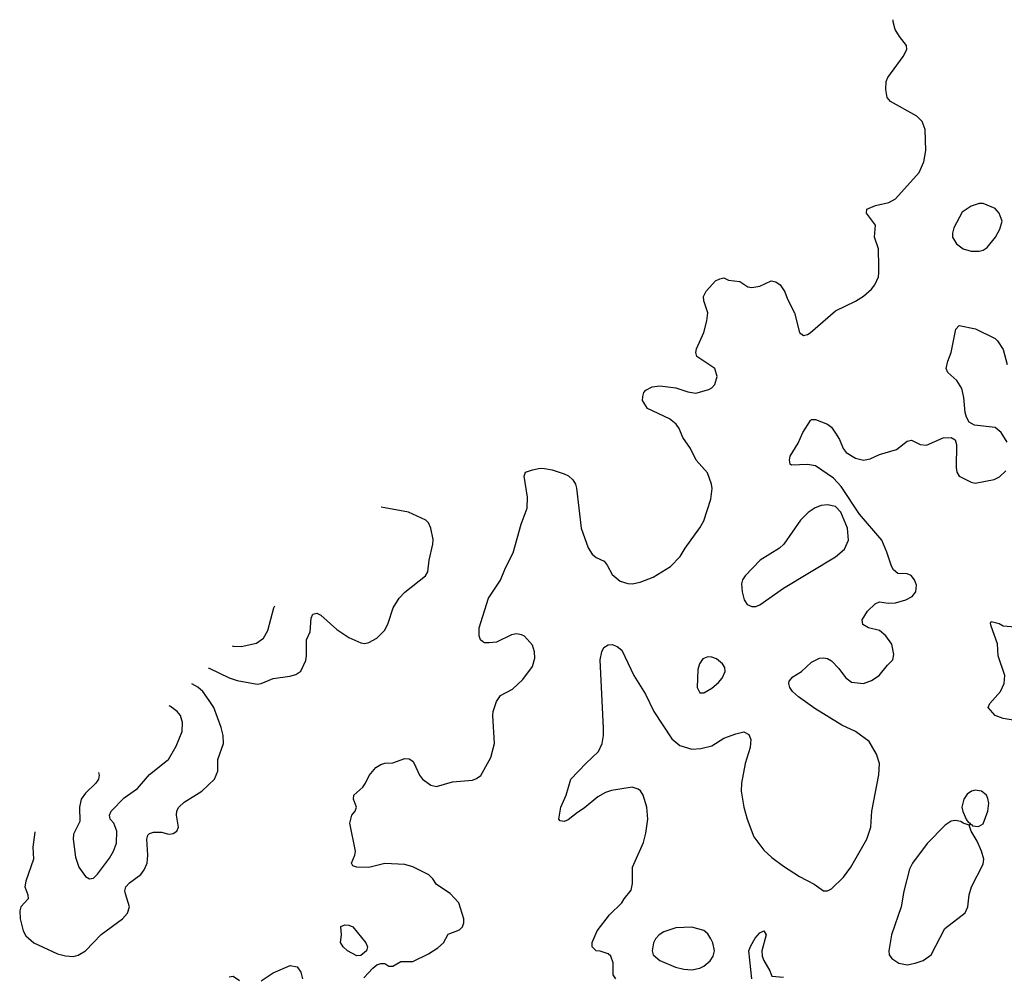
# Model space of a CAD drawing. Header units: inches. Extents: x 1449094 to 1618372, y 389908 to 534307.
# Tile 358 of 494: x 1529260 to 1534196, y 526442 to 531240. Entities that reach past the tile are written whole.
import ezdxf

# ---------------------------------------------------------------- set-up
doc = ezdxf.new("R2010")
doc.units = ezdxf.units.IN
doc.header["$MEASUREMENT"] = 0
for name, color, linetype in [('B5522', 7, 'Continuous'), ('B5532', 7, 'Continuous'), ('B5533', 7, 'Continuous')]:
    doc.layers.add(name, color=color, linetype=linetype)

msp = doc.modelspace()

# ---------------------------------------------------------------- linework, layer by layer
at = {"layer": 'B5522', "color": 5}
for points, elevation in [([(1529654.6, 527463.8), (1529657.7, 527450), (1529655.3, 527430), (1529642, 527410), (1529590, 527361.1), (1529567.2, 527330), (1529559.6, 527290), (1529561.3, 527218.7), (1529530, 527154), (1529527, 527130), (1529539.2, 527039.2), (1529556.4, 526990), (1529590, 526942.8), (1529610, 526930.7), (1529630, 526934), (1529650, 526954), (1529710, 527034.4), (1529730.6, 527069.4), (1529745.6, 527110), (1529746.6, 527170), (1529731.2, 527210), (1529714, 527230), (1529709.5, 527249.5), (1529718, 527270), (1529783, 527337), (1529850, 527383.1), (1529910, 527454.9), (1530000, 527525.6)], 640), ([(1529336, 527167.2), (1529335.3, 527164.7), (1529326.2, 527090), (1529329.6, 527030), (1529290, 526919.6), (1529285, 526890), (1529300.7, 526850), (1529302.7, 526830), (1529266.2, 526790), (1529259.7, 526770), (1529261.7, 526730), (1529276.9, 526670), (1529290, 526644.9), (1529330, 526610.3), (1529450, 526555), (1529490, 526545.2), (1529530, 526541.6), (1529552.8, 526547.2), (1529590, 526569.1), (1529668.3, 526651.7), (1529775.1, 526730), (1529800.8, 526759.2), (1529809.8, 526790), (1529790, 526856), (1529787.5, 526870), (1529791.4, 526890), (1529809.5, 526910.5), (1529867.5, 526952.5), (1529884.5, 526975.5), (1529899.3, 527010), (1529902.9, 527050), (1529897.7, 527130), (1529902.7, 527150), (1529910, 527157.8), (1529930, 527165.2), (1529970, 527164.2), (1530000, 527157.2)], 620)]:
    msp.add_lwpolyline(points, dxfattribs=dict(at, elevation=elevation))
at = {"layer": 'B5532', "color": 5}
for points, elevation in [([(1530985.6, 526434.4), (1531030, 526483), (1531050, 526499.3), (1531070, 526506.8), (1531090, 526506), (1531110, 526492), (1531130, 526492), (1531170, 526516), (1531230, 526516), (1531310, 526554.8), (1531355.9, 526584.1), (1531384, 526610), (1531407.2, 526652.8), (1531465.1, 526674.9), (1531479.3, 526690), (1531486, 526710), (1531486, 526730), (1531461.2, 526810), (1531417.2, 526857.2), (1531350, 526902), (1531331.3, 526930), (1531310.5, 526950.5), (1531230, 526991.7), (1531190, 527003.1), (1531090, 527008), (1531010, 526987), (1530949.6, 526989.6), (1530930, 526995.3), (1530922.7, 527010), (1530939.3, 527050), (1530942.7, 527070), (1530915.1, 527210), (1530925.2, 527250), (1530941.2, 527270), (1530949.2, 527290), (1530932.7, 527330), (1530935.1, 527350), (1530979.5, 527390), (1530994, 527410), (1531011.6, 527448.4), (1531045.2, 527490), (1531070, 527504.9), (1531089.6, 527510.4), (1531130, 527513.4), (1531190, 527534), (1531212.8, 527532.8), (1531230, 527521), (1531237.3, 527510), (1531264, 527450), (1531278.8, 527430), (1531320.9, 527400.9), (1531350, 527393.4), (1531430, 527417.1), (1531530, 527426.4), (1531550, 527433.4), (1531571, 527449), (1531621.1, 527538.9), (1531641, 527610), (1531631.1, 527750), (1531632.8, 527770), (1531650, 527820.7), (1531670, 527850.5), (1531730, 527882.4), (1531782.9, 527930), (1531830, 527996), (1531841.7, 528038.3), (1531841.3, 528070), (1531830, 528102.7), (1531790, 528147.3), (1531774.9, 528154.9), (1531750, 528159.2), (1531724.8, 528155.2), (1531650, 528118.7), (1531614, 528114), (1531590, 528115.1), (1531580.5, 528120.5), (1531569.6, 528129.6), (1531562.9, 528150), (1531564.2, 528190), (1531610, 528338.8), (1531671, 528429), (1531695.4, 528490), (1531733.9, 528566.1), (1531773.3, 528710), (1531803.9, 528790), (1531805.5, 528845.5), (1531789, 528950), (1531796.2, 528970), (1531830, 528983.1), (1531870, 528990.3), (1531891.7, 528988.3), (1531930, 528981.7), (1531990, 528962.4), (1532011.7, 528951.7), (1532032.9, 528932.9), (1532046.4, 528910), (1532051.7, 528890), (1532075.4, 528690), (1532110, 528590.4), (1532130, 528558.7), (1532150, 528543.1), (1532190, 528523.8), (1532205, 528504.9), (1532230, 528456.5), (1532270, 528423.5), (1532308.2, 528411.8), (1532330, 528410.3), (1532370, 528418.9), (1532435.7, 528444.3), (1532522.8, 528497.2), (1532571.7, 528548.3), (1532595.8, 528590), (1532670, 528690.6), (1532690, 528727.3), (1532725.1, 528834.9), (1532730.9, 528889.1), (1532728.7, 528910), (1532707.5, 528967.5), (1532650.7, 529030.7), (1532623.1, 529090), (1532584.9, 529144.9), (1532565.8, 529190), (1532551.4, 529211.4), (1532518.2, 529238.2), (1532407.6, 529290), (1532382.7, 529330), (1532384, 529350), (1532389, 529370), (1532398.6, 529381.4), (1532430, 529399.3), (1532470, 529403.8), (1532550, 529393), (1532610, 529373), (1532650, 529366.7), (1532715.2, 529384.8), (1532730, 529393.4), (1532744.5, 529410), (1532756.9, 529450), (1532744.2, 529490), (1532654, 529550), (1532649.3, 529570), (1532653.2, 529590), (1532689.6, 529670.4), (1532705.1, 529730), (1532709.6, 529770), (1532689.6, 529830), (1532687.6, 529852.4), (1532701.6, 529878.4), (1532749, 529930), (1532770, 529941), (1532790, 529944.7), (1532813.7, 529933.7), (1532870, 529926.8), (1532910, 529900.7), (1532930, 529896.3), (1532970, 529903), (1533028, 529930), (1533050, 529925.5), (1533073, 529910), (1533095.8, 529875.8), (1533110, 529838), (1533144.9, 529770), (1533170, 529671.3), (1533190, 529655.5), (1533210, 529660.4), (1533223.7, 529670), (1533350, 529779.3), (1533450, 529828), (1533490, 529853), (1533531.2, 529888.8), (1533547, 529910), (1533565.1, 529950), (1533567.6, 529970), (1533567.3, 530000)], 580), ([(1534210, 529121.2), (1534180.7, 529170), (1534150, 529194.7), (1534046.6, 529206.6), (1534020.9, 529220.9), (1534006.3, 529246.3), (1533999.3, 529270), (1533994.2, 529345.8), (1533983.6, 529390), (1533958, 529430), (1533913.2, 529470), (1533905.2, 529490), (1533912.9, 529527.1), (1533929.4, 529570.6), (1533952.7, 529687.3), (1533970, 529706), (1534051.3, 529690), (1534150, 529640.7), (1534162.8, 529630), (1534190, 529586), (1534210.3, 529510.3)], 560), ([(1532249.3, 526429.3), (1532235.3, 526450), (1532235.3, 526510), (1532223.1, 526543.1), (1532210, 526555.3), (1532170, 526568.7), (1532149.2, 526569.2), (1532129.4, 526589.4), (1532130, 526612), (1532155.1, 526670), (1532217, 526750), (1532279.3, 526810), (1532290, 526831), (1532325.6, 526874.4), (1532332.7, 526907.3), (1532331.8, 526990), (1532387.7, 527112.3), (1532399.5, 527160.5), (1532408.3, 527230), (1532404.1, 527290), (1532385.2, 527350), (1532371.5, 527371.5), (1532360.4, 527380.4), (1532330, 527390.4), (1532226.4, 527373.6), (1532196.1, 527363.9), (1532158.4, 527341.6), (1532090, 527284.4), (1532055.8, 527264.2), (1532010, 527226.6), (1531990, 527219), (1531970, 527222), (1531962, 527230), (1531973.2, 527290), (1531999.3, 527350), (1532023.7, 527430), (1532098.4, 527510), (1532162, 527570), (1532179.7, 527610), (1532187.1, 527650), (1532187.2, 527687.2), (1532169.3, 528030), (1532179, 528070), (1532189.1, 528090.9), (1532210, 528104.7), (1532230, 528106.8), (1532256.1, 528096.1), (1532278, 528078), (1532338.4, 527950), (1532396.9, 527856.9), (1532438.5, 527770), (1532530, 527633.1), (1532570, 527600.3), (1532630, 527581.1), (1532675.6, 527584.4), (1532730, 527598.7), (1532790, 527635.8), (1532850, 527658.4), (1532890, 527667.3), (1532915.5, 527655.5), (1532924.9, 527630), (1532921.6, 527590), (1532897.6, 527510), (1532878.7, 527410), (1532876.5, 527370), (1532890.2, 527290.2), (1532906.7, 527230), (1532941.1, 527141.1), (1532990, 527074.4), (1533030, 527038.4), (1533090, 526994.4), (1533170, 526943), (1533243.4, 526903.4), (1533290, 526871), (1533310, 526871), (1533330, 526881), (1533390, 526938.8), (1533426.6, 526990), (1533506.6, 527130), (1533527, 527190), (1533532, 527270), (1533567.7, 527452.3), (1533571.3, 527510), (1533556.2, 527556.2), (1533519.3, 527619.3), (1533450, 527669.6), (1533382.2, 527702.2), (1533245.8, 527785.8), (1533164.5, 527844.5), (1533135.1, 527870), (1533121.3, 527890), (1533116.2, 527910), (1533118, 527922), (1533135.9, 527944.1), (1533179, 527970), (1533230, 528017.3), (1533270, 528037.3), (1533290, 528039.1), (1533310, 528035.5), (1533330, 528024), (1533366.2, 527986.2), (1533400.3, 527940.3), (1533430, 527918), (1533490, 527910.4), (1533530, 527924.9), (1533569.4, 527950), (1533610, 528002), (1533638, 528030), (1533643.2, 528056.8), (1533632.1, 528107.9), (1533602.9, 528150), (1533570, 528175.6), (1533515.3, 528190), (1533487.3, 528207.3), (1533483.7, 528230), (1533510, 528274), (1533549.2, 528310), (1533570, 528320.7), (1533614, 528314), (1533650, 528315.5), (1533702, 528330), (1533733.8, 528346.2), (1533753.2, 528370), (1533755.5, 528404.5), (1533746.6, 528430), (1533730, 528452.3), (1533710, 528460.9), (1533662.9, 528462.9), (1533640.5, 528480.5), (1533630, 528499), (1533608, 528570), (1533582.5, 528630), (1533470, 528760.7), (1533378.2, 528898.2), (1533340.4, 528940.4), (1533250, 529001.6), (1533210, 529009.6), (1533130, 529005.2), (1533122, 529010), (1533119, 529030), (1533122.7, 529050), (1533163.3, 529116.7), (1533186.6, 529170), (1533225.2, 529230), (1533230, 529234.8), (1533250, 529234.8), (1533310, 529211.3), (1533330, 529196), (1533350, 529166.8), (1533370, 529134), (1533388.7, 529090), (1533403.7, 529070), (1533450, 529041.2), (1533490, 529030.2), (1533523.3, 529036.7), (1533570, 529058.4), (1533655.3, 529084.7), (1533710, 529126), (1533730.7, 529130.7), (1533774, 529110), (1533806.4, 529106.4), (1533890, 529142.8), (1533930, 529144.7), (1533950, 529132), (1533956, 529110), (1533954.4, 528994.4), (1533958.8, 528970), (1533970, 528951.3), (1534030, 528921), (1534050, 528916), (1534145.6, 528934.4), (1534172.5, 528947.5), (1534203.2, 528976.8)], 560), ([(1530206.2, 527987.8), (1530210, 527986.9), (1530310, 527938.9), (1530350, 527925.6), (1530450, 527907.9), (1530470, 527910.9), (1530530, 527935.5), (1530613.3, 527946.7), (1530644.4, 527955.6), (1530670, 527973), (1530693.9, 528026.1), (1530698.4, 528050), (1530698.4, 528130), (1530716.2, 528170), (1530721.5, 528238.5), (1530730, 528258.4), (1530750, 528262.8), (1530770, 528253.2), (1530850, 528182), (1530910, 528141.5), (1530970, 528114.3), (1530990, 528111.7), (1531010, 528116.9), (1531050, 528138.3), (1531090, 528178), (1531107.5, 528212.5), (1531132.9, 528290), (1531161.6, 528338.4), (1531191, 528369), (1531295.1, 528450), (1531305.7, 528470), (1531313.5, 528530), (1531331.8, 528610), (1531332.1, 528632.1), (1531321.3, 528690), (1531310, 528716), (1531296, 528730), (1531208.7, 528770), (1531090, 528791), (1531071.3, 528795.7)], 620), ([(1530324.5, 528099.4), (1530330, 528097.5), (1530370, 528096.9), (1530446.7, 528113.3), (1530481.6, 528138.4), (1530503, 528177), (1530533.3, 528290), (1530538.1, 528300.9)], 640), ([(1534250, 527725.7), (1534190, 527735.1), (1534149.7, 527749.7), (1534115.3, 527790), (1534124, 527810), (1534177, 527870), (1534195.1, 527910), (1534199.5, 527950), (1534166, 528050), (1534162.7, 528110), (1534130, 528198), (1534126.6, 528213.4), (1534130, 528222), (1534170, 528210.7), (1534190, 528199.1), (1534250, 528194)], 540), ([(1530000, 527157.2), (1530010, 527154.9), (1530030, 527157.6), (1530047, 527170), (1530055.8, 527190), (1530045.1, 527250), (1530047.7, 527272.3), (1530057.6, 527290), (1530084, 527316), (1530173.6, 527370), (1530236.3, 527430), (1530252.6, 527470), (1530253.3, 527530), (1530281.3, 527610), (1530279.3, 527650), (1530269.3, 527690), (1530232.4, 527790), (1530210, 527826), (1530177.2, 527870), (1530152.7, 527892.7), (1530122.5, 527908.9)], 620), ([(1530000, 527525.6), (1530005.6, 527530), (1530043.7, 527596.3), (1530073.7, 527670), (1530075.5, 527715.5), (1530066, 527750), (1530049.6, 527770), (1530015.3, 527795.3), (1530009.3, 527798.7)], 640), ([(1532929.9, 526430), (1532915.6, 526570), (1532924.7, 526595.3), (1532947.2, 526632.8), (1532970, 526659.1), (1532990, 526670.6), (1533002.4, 526650), (1532981.3, 526570), (1532982.8, 526542.8), (1532990, 526521), (1533021, 526470), (1533030, 526442), (1533090, 526438)], 540), ([(1530470, 526418.8), (1530530, 526459.1), (1530615.3, 526495.3), (1530651.3, 526490), (1530670, 526462), (1530678, 526430)], 580), ([(1530310, 526438.8), (1530330, 526442.8), (1530361.6, 526421.6)], 580)]:
    msp.add_lwpolyline(points, dxfattribs=dict(at, elevation=elevation))
for points, elevation in [([(1533310, 528807.5), (1533277.3, 528802.7), (1533248.1, 528791.9), (1533212.1, 528767.9), (1533175.2, 528730), (1533090.2, 528609.8), (1533068.4, 528590), (1532972.2, 528530), (1532897, 528450), (1532884.2, 528430), (1532878.9, 528410), (1532882, 528370), (1532892.8, 528330), (1532907.3, 528307.3), (1532930, 528296.1), (1532950, 528297.6), (1532970, 528305.2), (1533090, 528388.9), (1533350, 528545.5), (1533395.4, 528584.6), (1533415.4, 528630), (1533410.5, 528689.5), (1533376.7, 528770), (1533350, 528798)], 580), ([(1532710, 528043.5), (1532685.4, 528034.5), (1532668.9, 528010), (1532658.9, 527981.1), (1532656.5, 527890), (1532670, 527863.8), (1532690, 527863.7), (1532730, 527886.7), (1532764, 527916), (1532781.9, 527938.1), (1532796.8, 527970), (1532795.2, 527990), (1532784.1, 528010), (1532753.9, 528033.9), (1532730, 528042.1)], 580), ([(1534050, 527375.4), (1534031, 527370), (1534010, 527355.1), (1533993.4, 527330), (1533983.6, 527290), (1533987.8, 527267.8), (1534006.8, 527226.8), (1534014.6, 527214.6), (1534024.7, 527210), (1534022, 527202), (1534030, 527204.7), (1534036.8, 527196.8), (1534066.8, 527193.2), (1534090, 527206), (1534114.3, 527270), (1534118.3, 527310), (1534114.5, 527334.5), (1534107, 527350), (1534081.2, 527370)], 560), ([(1533950, 527224), (1533930, 527220.5), (1533899.7, 527200.3), (1533810, 527107.3), (1533735.8, 527010), (1533720.6, 526979.4), (1533691.8, 526868.2), (1533678.7, 526790), (1533630.3, 526650), (1533617.6, 526570), (1533619.3, 526550), (1533631.8, 526531.8), (1533667.7, 526507.7), (1533710, 526499.5), (1533750, 526507.2), (1533790, 526521.3), (1533829.5, 526550), (1533898.9, 526681.1), (1533999.5, 526760.5), (1534014, 526790), (1534019.5, 526850), (1534031.8, 526890), (1534090, 527004.7), (1534093, 527030), (1534082, 527070), (1534060.1, 527120.1), (1534029.7, 527170), (1534019.3, 527199.3), (1533990, 527209.7), (1533978.8, 527218.8)], 560), ([(1530950, 526544), (1530904, 526570), (1530881.2, 526590), (1530868.9, 526611.1), (1530874, 526650), (1530870, 526691), (1530890, 526700.7), (1530910, 526699.1), (1530930, 526690.6), (1530995.5, 526610), (1531003, 526590), (1530998, 526570), (1530970, 526546)], 580), ([(1532630, 526687.6), (1532550, 526684.2), (1532490, 526665.1), (1532465.5, 526650), (1532448, 526630), (1532438, 526610), (1532430.8, 526570), (1532436, 526550), (1532470, 526520.7), (1532548.1, 526488.1), (1532590, 526476.9), (1532630, 526474.3), (1532670, 526483.1), (1532690, 526492.4), (1532721, 526519), (1532736.4, 526543.6), (1532742.6, 526570), (1532734.2, 526610), (1532725.1, 526630), (1532710, 526654.3), (1532690, 526672.2)], 560)]:
    msp.add_lwpolyline(points, close=True, dxfattribs=dict(at, elevation=elevation))
at = {"layer": 'B5533', "color": 5, "elevation": 580}
msp.add_lwpolyline([(1533567.3, 530000), (1533566.3, 530090), (1533546, 530150), (1533549.7, 530210), (1533506, 530270), (1533506.6, 530290), (1533550, 530308.4), (1533617.4, 530322.6), (1533650, 530342), (1533770, 530473.4), (1533793.6, 530526.4), (1533803.3, 530583.3), (1533799.8, 530690), (1533784, 530730), (1533757, 530757), (1533626, 530830), (1533609.6, 530850), (1533602.9, 530890), (1533604.5, 530930), (1533612.7, 530950), (1533690, 531054.8), (1533707, 531090), (1533706.6, 531110), (1533670, 531156), (1533649.4, 531190.6), (1533638.7, 531230), (1533639, 531240.2)], dxfattribs=at)
msp.add_lwpolyline([(1534090, 530318.7), (1534070, 530318), (1534030, 530305.1), (1533985.5, 530274.5), (1533943.9, 530196.1), (1533936.9, 530170), (1533936.8, 530150), (1533956.2, 530116.2), (1533990, 530090.9), (1534030, 530079.7), (1534070, 530079.6), (1534090, 530084.9), (1534110, 530098), (1534151.6, 530150), (1534173.6, 530190), (1534185.6, 530230), (1534171.2, 530270), (1534150, 530293)], close=True, dxfattribs=at)

doc.saveas('drawing.dxf')
